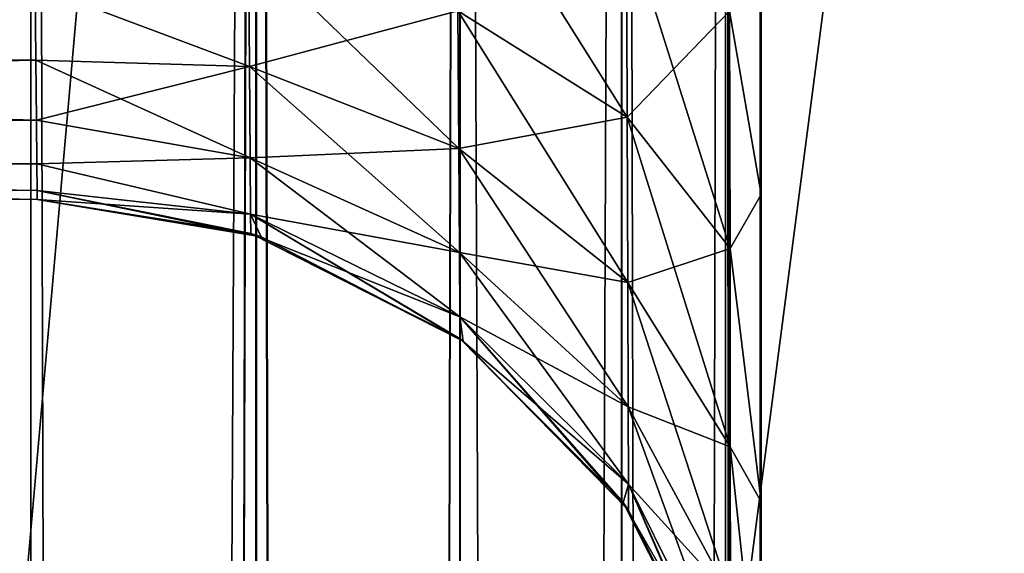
# Model space of a CAD drawing. Header units: metres. Extents: x -86 to 86, y -57 to 57.
# Tile 256 of 278: x 44.992 to 45.667, y 34.236 to 34.601. Entities that reach past the tile are written whole.
import ezdxf

# ---------------------------------------------------------------- set-up
doc = ezdxf.new("R2010")
doc.units = ezdxf.units.M
doc.layers.add('solid_125286', color=7, linetype='CONTINUOUS')

msp = doc.modelspace()

# ---------------------------------------------------------------- linework, layer by layer
at = {"layer": 'solid_125286'}
for points in [[(43.964466, 22.46842, -2), (46.981792, 56.796768, -2), (48.435753, 56.865662, -2)], [(43.964466, 22.46842, -2), (48.435753, 56.865662, -2), (49.880451, 56.692638, -2)], [(43.964466, 22.46842, -2), (45.559792, 56.487984, -2), (46.981792, 56.796768, -2)], [(43.964466, 22.46842, -2), (49.880451, 56.692638, -2), (51.277119, 56.282402, -2)], [(43.964466, 22.46842, -2), (44.208092, 55.947418, -2), (45.559792, 56.487984, -2)], [(43.964466, 22.46842, -2), (51.277119, 56.282402, -2), (52.585815, 55.646637, -2)], [(43.964466, 22.46842, -2), (52.585815, 55.646637, -2), (53.242641, 31.746595, -2)], [(52.535534, 32.453701, 10), (45.840694, 55.528103, 10), (44.644482, 55.047531, 10)], [(52.535534, 32.453701, 10), (44.644482, 55.047531, 10), (43.557079, 54.384724, 10)], [(52.535534, 32.453701, 10), (43.557079, 54.384724, 10), (43.5, 37.5, 10)], [(43, 37.5, 42.5), (44.558178, 0.000002, 42.5), (45, -37.5, 42.5)], [(43, -37.5, 42.5), (43, 37.5, 42.5), (45, -37.5, 42.5)], [(43, 37.5, 42.5), (45, 7.215435, 42.5), (44.984905, 6.595353, 42.5)], [(43, 37.5, 42.5), (45, 37.5, 42.5), (45, 7.215435, 42.5)], [(43, -37.5, 71.5), (44.558178, -0.000002, 71.5), (45, 37.5, 71.5)], [(43, 37.5, 71.5), (43, -37.5, 71.5), (45, 37.5, 71.5)], [(43.5, 23.418167, 10), (52.535534, 32.453701, 10), (43.5, 37.5, 10)], [(44.558178, -0.000002, 71.5), (44.676979, 2.797564, 71.5), (45, 37.5, 71.5)], [(44.676979, 2.797564, 71.5), (45, 7.215435, 71.5), (45, 37.5, 71.5)], [(45.154507, 37.5, 42.524471), (45, 7.215435, 42.5), (45, 37.5, 42.5)], [(45.154507, 37.5, 42.524471), (45.07814, 7.215435, 42.506142), (45, 7.215435, 42.5)], [(45.078144, 7.215435, 71.493858), (45, 37.5, 71.5), (45, 7.215435, 71.5)], [(45.15406, 37.5, 71.47567), (45, 37.5, 71.5), (45.078144, 7.215435, 71.493858)], [(45.154507, 37.5, 42.524471), (45.154449, 7.215435, 42.524452), (45.07814, 7.215435, 42.506142)], [(45.15406, 37.5, 71.47567), (45.078144, 7.215435, 71.493858), (45.154446, 7.215435, 71.475548)], [(45.15406, 37.5, 71.47567), (45.154446, 7.215435, 71.475548), (45.226978, 7.215435, 71.445511)], [(45.29364, 37.5, 71.404694), (45.15406, 37.5, 71.47567), (45.226978, 7.215435, 71.445511)], [(45.154507, 37.5, 42.524471), (45.22699, 7.215435, 42.554493), (45.154449, 7.215435, 42.524452)], [(45.154507, 37.5, 42.524471), (45.294018, 37.5, 42.595585), (45.22699, 7.215435, 42.554493)], [(45.29364, 37.5, 71.404694), (45.226978, 7.215435, 71.445511), (45.293861, 7.215435, 71.404533)], [(45.294018, 37.5, 42.595585), (45.293888, 7.215435, 42.59549), (45.22699, 7.215435, 42.554493)], [(45.404415, 37.5, 71.294022), (45.29364, 37.5, 71.404694), (45.293861, 7.215435, 71.404533)], [(45.404415, 37.5, 71.294022), (45.293861, 7.215435, 71.404533), (45.404461, 7.215435, 71.293961)], [(45.294018, 37.5, 42.595585), (45.404476, 7.215435, 42.706062), (45.293888, 7.215435, 42.59549)], [(45.294018, 37.5, 42.595585), (45.404694, 37.5, 42.70636), (45.404476, 7.215435, 42.706062)], [(45.475529, 37.5, 71.15451), (45.404415, 37.5, 71.294022), (45.404461, 7.215435, 71.293961)], [(45.475529, 37.5, 71.15451), (45.404461, 7.215435, 71.293961), (45.475533, 7.215435, 71.154503)], [(45.404694, 37.5, 42.70636), (45.475533, 7.215435, 42.845501), (45.404476, 7.215435, 42.706062)], [(45.404694, 37.5, 42.70636), (45.475674, 37.5, 42.84594), (45.475533, 7.215435, 42.845501)], [(45.475529, 37.5, 71.15451), (45.5, 7.215435, 71), (45.5, 37.5, 71)], [(45.475529, 37.5, 71.15451), (45.493851, 7.215435, 71.078178), (45.5, 7.215435, 71)], [(45.475529, 37.5, 71.15451), (45.475533, 7.215435, 71.154503), (45.493851, 7.215435, 71.078178)], [(45.475674, 37.5, 42.84594), (45.493851, 7.215435, 42.921818), (45.475533, 7.215435, 42.845501)], [(45.475674, 37.5, 42.84594), (45.5, 37.5, 43), (45.493851, 7.215435, 42.921818)], [(45.493851, 7.215435, 42.921818), (45.5, 37.5, 43), (45.5, 7.215435, 43)], [(45.5, 7.215435, 71), (45.5, 36.239105, 70), (45.5, 37.5, 70)], [(45.5, 37.5, 71), (45.5, 7.215435, 71), (45.5, 37.5, 70)], [(45.5, 26.021835, 44.999981), (45.5, 37.5, 43), (45.5, 34.724342, 44.032825)], [(45.5, 7.557684, 43.181751), (45.5, 7.215435, 43), (45.5, 37.5, 43)], [(45.5, 8.069077, 43.47401), (45.5, 7.557684, 43.181751), (45.5, 37.5, 43)], [(45.5, 8.891709, 44), (45.5, 8.069077, 43.47401), (45.5, 37.5, 43)], [(45.5, 16.956749, 44), (45.5, 8.891709, 44), (45.5, 37.5, 43)], [(45.5, 25.021786, 44), (45.5, 16.956749, 44), (45.5, 37.5, 43)], [(45.5, 25.27566, 44.032825), (45.5, 25.021786, 44), (45.5, 37.5, 43)], [(45.5, 25.518402, 44.132057), (45.5, 25.27566, 44.032825), (45.5, 37.5, 43)], [(45.5, 25.728909, 44.292873), (45.5, 25.518402, 44.132057), (45.5, 37.5, 43)], [(45.5, 25.88975, 44.503368), (45.5, 25.728909, 44.292873), (45.5, 37.5, 43)], [(45.5, 25.989, 44.74612), (45.5, 25.88975, 44.503368), (45.5, 37.5, 43)], [(45.5, 26.021835, 44.999981), (45.5, 25.989, 44.74612), (45.5, 37.5, 43)], [(45.5, 7.215435, 71), (45.5, 34.978214, 70), (45.5, 36.239105, 70)], [(45.5, 34.724342, 69.967171), (45.5, 34.978214, 70), (45.5, 7.215435, 71)], [(45.478485, 34.607258, 69.770241), (45.5, 34.724342, 69.967171), (45.5, 34.481598, 69.867943)], [(45.478485, 34.607258, 62.229759), (45.5, 34.481598, 62.132053), (45.5, 34.724342, 62.032825)], [(45.478485, 34.607258, 60.770245), (45.5, 34.724342, 60.967175), (45.5, 34.481598, 60.867943)], [(45.478485, 34.607258, 53.229759), (45.5, 34.481598, 53.132053), (45.5, 34.724342, 53.032825)], [(45.478485, 34.607258, 51.770245), (45.5, 34.724342, 51.967175), (45.5, 34.481598, 51.867943)], [(45.478485, 34.607258, 44.229759), (45.5, 34.481598, 44.132053), (45.5, 34.724342, 44.032825)], [(45.5, 34.481598, 69.867943), (45.5, 34.724342, 69.967171), (45.5, 7.215435, 71)], [(45.5, 34.724342, 60.967175), (45.5, 34.724342, 62.032825), (45.5, 34.481598, 62.132053)], [(45.5, 34.481598, 60.867943), (45.5, 34.724342, 60.967175), (45.5, 34.481598, 62.132053)], [(45.5, 34.724342, 51.967175), (45.5, 34.724342, 53.032825), (45.5, 34.481598, 53.132053)], [(45.5, 34.481598, 51.867943), (45.5, 34.724342, 51.967175), (45.5, 34.481598, 53.132053)], [(45.5, 26.021835, 44.999981), (45.5, 34.724342, 44.032825), (45.5, 34.481598, 44.132053)], [(45.408394, 34.534546, 60.556293), (45.292496, 34.607521, 60.464779), (45.291824, 34.720455, 60.535172)], [(45.407917, 34.669754, 60.640457), (45.408394, 34.534546, 60.556293), (45.291824, 34.720455, 60.535172)], [(45.291824, 34.720455, 69.535172), (45.407917, 34.669754, 69.640457), (45.408394, 34.534546, 69.556297)], [(45.292496, 34.607521, 69.464783), (45.291824, 34.720455, 69.535172), (45.408394, 34.534546, 69.556297)], [(45.291824, 34.720455, 51.535172), (45.407917, 34.669754, 51.640457), (45.408394, 34.534546, 51.556293)], [(45.292496, 34.607521, 51.464779), (45.291824, 34.720455, 51.535172), (45.408394, 34.534546, 51.556293)], [(45.003086, 34.624538, 44.646515), (42.5, 34.705975, 44.595619), (42.5, 34.595619, 44.705975)], [(45.003086, 34.624538, 51.353485), (42.5, 34.595619, 51.294025), (42.5, 34.705975, 51.404381)], [(45.003086, 34.624538, 53.646515), (42.5, 34.705975, 53.595619), (42.5, 34.595619, 53.705975)], [(45.003086, 34.624538, 60.353485), (42.5, 34.595619, 60.294025), (42.5, 34.705975, 60.404381)], [(45.003086, 34.624538, 62.646515), (42.5, 34.705975, 62.595619), (42.5, 34.595619, 62.705975)], [(45.003086, 34.624538, 69.353485), (42.5, 34.595619, 69.294029), (42.5, 34.705975, 69.404381)], [(45.408394, 34.534546, 62.443707), (45.407913, 34.669758, 62.359543), (45.292496, 34.607521, 62.535221)], [(45.292496, 34.607521, 53.535221), (45.408394, 34.534546, 53.443707), (45.407913, 34.669758, 53.359543)], [(45.292496, 34.607521, 44.535221), (45.408394, 34.534546, 44.443707), (45.407913, 34.669758, 44.359543)], [(45.478485, 34.607258, 62.229759), (45.407913, 34.669758, 62.359543), (45.408394, 34.534546, 62.443707)], [(45.407913, 34.669758, 53.359543), (45.408394, 34.534546, 53.443707), (45.478485, 34.607258, 53.229759)], [(45.407913, 34.669758, 44.359543), (45.408394, 34.534546, 44.443707), (45.478485, 34.607258, 44.229759)], [(45.478725, 34.44466, 60.66901), (45.408394, 34.534546, 60.556293), (45.407917, 34.669754, 60.640457)], [(45.478485, 34.607258, 60.770245), (45.478725, 34.44466, 60.66901), (45.407917, 34.669754, 60.640457)], [(45.407917, 34.669754, 69.640457), (45.478485, 34.607258, 69.770241), (45.478725, 34.44466, 69.669014)], [(45.408394, 34.534546, 69.556297), (45.407917, 34.669754, 69.640457), (45.478725, 34.44466, 69.669014)], [(45.407917, 34.669754, 51.640457), (45.478485, 34.607258, 51.770245), (45.478725, 34.44466, 51.66901)], [(45.408394, 34.534546, 51.556293), (45.407917, 34.669754, 51.640457), (45.478725, 34.44466, 51.66901)], [(45.003086, 34.624538, 60.353485), (45.149059, 34.652252, 60.408684), (45.149715, 34.569321, 60.326042)], [(45.003086, 34.624538, 62.646515), (45.149715, 34.569321, 62.673958), (45.149055, 34.652252, 62.591316)], [(45.003086, 34.624538, 69.353485), (45.149059, 34.652252, 69.408684), (45.149715, 34.569321, 69.326042)], [(45.003086, 34.624538, 53.646515), (45.149715, 34.569321, 53.673958), (45.149055, 34.652252, 53.591316)], [(45.003086, 34.624538, 51.353485), (45.149059, 34.652252, 51.408684), (45.149715, 34.569321, 51.326042)], [(45.003086, 34.624538, 44.646515), (45.149715, 34.569321, 44.673958), (45.149055, 34.652252, 44.591316)], [(45.292496, 34.607521, 62.535221), (45.149055, 34.652252, 62.591316), (45.149715, 34.569321, 62.673958)], [(45.149055, 34.652252, 53.591316), (45.149715, 34.569321, 53.673958), (45.292496, 34.607521, 53.535221)], [(45.149055, 34.652252, 44.591316), (45.149715, 34.569321, 44.673958), (45.292496, 34.607521, 44.535221)], [(45.293056, 34.513073, 60.370903), (45.149715, 34.569321, 60.326042), (45.149059, 34.652252, 60.408684)], [(45.292496, 34.607521, 60.464779), (45.293056, 34.513073, 60.370903), (45.149059, 34.652252, 60.408684)], [(45.149059, 34.652252, 69.408684), (45.292496, 34.607521, 69.464783), (45.293056, 34.513073, 69.370903)], [(45.149715, 34.569321, 69.326042), (45.149059, 34.652252, 69.408684), (45.293056, 34.513073, 69.370903)], [(45.149059, 34.652252, 51.408684), (45.292496, 34.607521, 51.464779), (45.293056, 34.513073, 51.370903)], [(45.149715, 34.569321, 51.326042), (45.149059, 34.652252, 51.408684), (45.293056, 34.513073, 51.370903)], [(45.003086, 34.624538, 44.646515), (42.5, 34.595619, 44.705975), (45.003529, 34.573589, 44.706188)], [(45.003529, 34.573589, 51.293812), (42.5, 34.595619, 51.294025), (45.003086, 34.624538, 51.353485)], [(45.003086, 34.624538, 53.646515), (42.5, 34.595619, 53.705975), (45.003529, 34.573589, 53.706188)], [(45.003529, 34.573589, 60.293812), (42.5, 34.595619, 60.294025), (45.003086, 34.624538, 60.353485)], [(45.003086, 34.624538, 62.646515), (42.5, 34.595619, 62.705975), (45.003529, 34.573589, 62.706188)], [(45.003529, 34.573589, 69.293808), (42.5, 34.595619, 69.294029), (45.003086, 34.624538, 69.353485)], [(45.003529, 34.573589, 60.293812), (45.003086, 34.624538, 60.353485), (45.149715, 34.569321, 60.326042)], [(45.003086, 34.624538, 62.646515), (45.003529, 34.573589, 62.706188), (45.149715, 34.569321, 62.673958)], [(45.003529, 34.573589, 69.293808), (45.003086, 34.624538, 69.353485), (45.149715, 34.569321, 69.326042)], [(45.003086, 34.624538, 53.646515), (45.003529, 34.573589, 53.706188), (45.149715, 34.569321, 53.673958)], [(45.003529, 34.573589, 51.293812), (45.003086, 34.624538, 51.353485), (45.149715, 34.569321, 51.326042)], [(45.003086, 34.624538, 44.646515), (45.003529, 34.573589, 44.706188), (45.149715, 34.569321, 44.673958)], [(45.293056, 34.513073, 62.629097), (45.292496, 34.607521, 62.535221), (45.149715, 34.569321, 62.673958)], [(45.149715, 34.569321, 53.673958), (45.293056, 34.513073, 53.629097), (45.292496, 34.607521, 53.535221)], [(45.149715, 34.569321, 44.673958), (45.293056, 34.513073, 44.629097), (45.292496, 34.607521, 44.535221)], [(45.408791, 34.421436, 60.443981), (45.293056, 34.513073, 60.370903), (45.292496, 34.607521, 60.464779)], [(45.408394, 34.534546, 60.556293), (45.408791, 34.421436, 60.443981), (45.292496, 34.607521, 60.464779)], [(45.408394, 34.534546, 62.443707), (45.292496, 34.607521, 62.535221), (45.293056, 34.513073, 62.629097)], [(45.292496, 34.607521, 69.464783), (45.408394, 34.534546, 69.556297), (45.408791, 34.421436, 69.443985)], [(45.293056, 34.513073, 69.370903), (45.292496, 34.607521, 69.464783), (45.408791, 34.421436, 69.443985)], [(45.292496, 34.607521, 53.535221), (45.293056, 34.513073, 53.629097), (45.408394, 34.534546, 53.443707)], [(45.292496, 34.607521, 51.464779), (45.408394, 34.534546, 51.556293), (45.408791, 34.421436, 51.443981)], [(45.293056, 34.513073, 51.370903), (45.292496, 34.607521, 51.464779), (45.408791, 34.421436, 51.443981)], [(45.292496, 34.607521, 44.535221), (45.293056, 34.513073, 44.629097), (45.408394, 34.534546, 44.443707)], [(45.478725, 34.444664, 62.33099), (45.478485, 34.607258, 62.229759), (45.408394, 34.534546, 62.443707)], [(45.408394, 34.534546, 53.443707), (45.478725, 34.444664, 53.33099), (45.478485, 34.607258, 53.229759)], [(45.408394, 34.534546, 44.443707), (45.478725, 34.444664, 44.33099), (45.478485, 34.607258, 44.229759)], [(45.478725, 34.44466, 69.669014), (45.478485, 34.607258, 69.770241), (45.5, 34.481598, 69.867943)], [(45.478725, 34.444664, 62.33099), (45.5, 34.481598, 62.132053), (45.478485, 34.607258, 62.229759)], [(45.478485, 34.607258, 60.770245), (45.5, 34.481598, 60.867943), (45.478725, 34.44466, 60.66901)], [(45.478485, 34.607258, 53.229759), (45.478725, 34.444664, 53.33099), (45.5, 34.481598, 53.132053)], [(45.478725, 34.44466, 51.66901), (45.478485, 34.607258, 51.770245), (45.5, 34.481598, 51.867943)], [(45.478485, 34.607258, 44.229759), (45.478725, 34.444664, 44.33099), (45.5, 34.481598, 44.132053)], [(45.003529, 34.573589, 44.706188), (42.5, 34.595619, 44.705975), (42.5, 34.524471, 44.845547)], [(45.003887, 34.532604, 51.22691), (42.5, 34.524471, 51.154453), (42.5, 34.595619, 51.294025)], [(45.003887, 34.532604, 51.22691), (42.5, 34.595619, 51.294025), (45.003529, 34.573589, 51.293812)], [(45.003529, 34.573589, 53.706188), (42.5, 34.595619, 53.705975), (42.5, 34.524471, 53.845547)], [(45.003887, 34.532604, 60.22691), (42.5, 34.524471, 60.154453), (42.5, 34.595619, 60.294025)], [(45.003887, 34.532604, 60.22691), (42.5, 34.595619, 60.294025), (45.003529, 34.573589, 60.293812)], [(45.003529, 34.573589, 62.706188), (42.5, 34.595619, 62.705975), (42.5, 34.524471, 62.845547)], [(45.003887, 34.532604, 69.226906), (42.5, 34.524471, 69.154449), (42.5, 34.595619, 69.294029)], [(45.003887, 34.532604, 69.226906), (42.5, 34.595619, 69.294029), (45.003529, 34.573589, 69.293808)], [(45.003529, 34.573589, 44.706188), (42.5, 34.524471, 44.845547), (45.003887, 34.532604, 44.77309)], [(45.003529, 34.573589, 53.706188), (42.5, 34.524471, 53.845547), (45.003887, 34.532604, 53.77309)], [(45.003529, 34.573589, 62.706188), (42.5, 34.524471, 62.845547), (45.003887, 34.532604, 62.77309)], [(45.003529, 34.573589, 60.293812), (45.149715, 34.569321, 60.326042), (45.150211, 34.506874, 60.226959)], [(45.003887, 34.532604, 60.22691), (45.003529, 34.573589, 60.293812), (45.150211, 34.506874, 60.226959)], [(45.003529, 34.573589, 62.706188), (45.003887, 34.532604, 62.77309), (45.149715, 34.569321, 62.673958)], [(45.003529, 34.573589, 69.293808), (45.149715, 34.569321, 69.326042), (45.150211, 34.506874, 69.226959)], [(45.003887, 34.532604, 69.226906), (45.003529, 34.573589, 69.293808), (45.150211, 34.506874, 69.226959)], [(45.003529, 34.573589, 53.706188), (45.003887, 34.532604, 53.77309), (45.149715, 34.569321, 53.673958)], [(45.003529, 34.573589, 51.293812), (45.149715, 34.569321, 51.326042), (45.150211, 34.506874, 51.226959)], [(45.003887, 34.532604, 51.22691), (45.003529, 34.573589, 51.293812), (45.150211, 34.506874, 51.226959)], [(45.003529, 34.573589, 44.706188), (45.003887, 34.532604, 44.77309), (45.149715, 34.569321, 44.673958)], [(45.003887, 34.532604, 62.77309), (45.150211, 34.506874, 62.773041), (45.149715, 34.569321, 62.673958)], [(45.003887, 34.532604, 53.77309), (45.150211, 34.506874, 53.773041), (45.149715, 34.569321, 53.673958)], [(45.003887, 34.532604, 44.77309), (45.150211, 34.506874, 44.773041), (45.149715, 34.569321, 44.673958)], [(45.29348, 34.441921, 60.25824), (45.150211, 34.506874, 60.226959), (45.149715, 34.569321, 60.326042)], [(45.293056, 34.513073, 60.370903), (45.29348, 34.441921, 60.25824), (45.149715, 34.569321, 60.326042)], [(45.293056, 34.513073, 62.629097), (45.149715, 34.569321, 62.673958), (45.150211, 34.506874, 62.773041)], [(45.149715, 34.569321, 69.326042), (45.293056, 34.513073, 69.370903), (45.29348, 34.441921, 69.25824)], [(45.150211, 34.506874, 69.226959), (45.149715, 34.569321, 69.326042), (45.29348, 34.441921, 69.25824)], [(45.149715, 34.569321, 53.673958), (45.150211, 34.506874, 53.773041), (45.293056, 34.513073, 53.629097)], [(45.149715, 34.569321, 51.326042), (45.293056, 34.513073, 51.370903), (45.29348, 34.441921, 51.25824)], [(45.150211, 34.506874, 51.226959), (45.149715, 34.569321, 51.326042), (45.29348, 34.441921, 51.25824)], [(45.149715, 34.569321, 44.673958), (45.150211, 34.506874, 44.773041), (45.293056, 34.513073, 44.629097)], [(45.003887, 34.532604, 44.77309), (42.5, 34.524471, 44.845547), (45.00415, 34.502594, 44.84557)], [(45.00415, 34.502594, 51.15443), (42.5, 34.524471, 51.154453), (45.003887, 34.532604, 51.22691)], [(45.003887, 34.532604, 53.77309), (42.5, 34.524471, 53.845547), (45.00415, 34.502594, 53.84557)], [(45.00415, 34.502594, 60.15443), (42.5, 34.524471, 60.154453), (45.003887, 34.532604, 60.22691)], [(45.003887, 34.532604, 62.77309), (42.5, 34.524471, 62.845547), (45.00415, 34.502594, 62.84557)], [(45.00415, 34.502594, 69.154427), (42.5, 34.524471, 69.154449), (45.003887, 34.532604, 69.226906)], [(45.00415, 34.502594, 60.15443), (45.003887, 34.532604, 60.22691), (45.150211, 34.506874, 60.226959)], [(45.003887, 34.532604, 62.77309), (45.00415, 34.502594, 62.84557), (45.150211, 34.506874, 62.773041)], [(45.00415, 34.502594, 69.154427), (45.003887, 34.532604, 69.226906), (45.150211, 34.506874, 69.226959)], [(45.003887, 34.532604, 53.77309), (45.00415, 34.502594, 53.84557), (45.150211, 34.506874, 53.773041)], [(45.00415, 34.502594, 51.15443), (45.003887, 34.532604, 51.22691), (45.150211, 34.506874, 51.226959)], [(45.003887, 34.532604, 44.77309), (45.00415, 34.502594, 44.84557), (45.150211, 34.506874, 44.773041)], [(45.408791, 34.421436, 62.556019), (45.408394, 34.534546, 62.443707), (45.293056, 34.513073, 62.629097)], [(45.293056, 34.513073, 53.629097), (45.408791, 34.421436, 53.556019), (45.408394, 34.534546, 53.443707)], [(45.293056, 34.513073, 44.629097), (45.408791, 34.421436, 44.556019), (45.408394, 34.534546, 44.443707)], [(45.478924, 34.308647, 60.533932), (45.408791, 34.421436, 60.443981), (45.408394, 34.534546, 60.556293)], [(45.478725, 34.44466, 60.66901), (45.478924, 34.308647, 60.533932), (45.408394, 34.534546, 60.556293)], [(45.478725, 34.444664, 62.33099), (45.408394, 34.534546, 62.443707), (45.408791, 34.421436, 62.556019)], [(45.408394, 34.534546, 69.556297), (45.478725, 34.44466, 69.669014), (45.478924, 34.308647, 69.533936)], [(45.408791, 34.421436, 69.443985), (45.408394, 34.534546, 69.556297), (45.478924, 34.308647, 69.533936)], [(45.408394, 34.534546, 53.443707), (45.408791, 34.421436, 53.556019), (45.478725, 34.444664, 53.33099)], [(45.408394, 34.534546, 51.556293), (45.478725, 34.44466, 51.66901), (45.478924, 34.308647, 51.533932)], [(45.408791, 34.421436, 51.443981), (45.408394, 34.534546, 51.556293), (45.478924, 34.308647, 51.533932)], [(45.408394, 34.534546, 44.443707), (45.408791, 34.421436, 44.556019), (45.478725, 34.444664, 44.33099)], [(45.00415, 34.502594, 44.84557), (42.5, 34.524471, 44.845547), (42.5, 34.5, 45)], [(45.004364, 34.478146, 51), (42.5, 34.5, 51), (42.5, 34.524471, 51.154453)], [(45.004311, 34.484295, 51.078167), (45.004364, 34.478146, 51), (42.5, 34.524471, 51.154453)], [(45.004311, 34.484295, 51.078167), (42.5, 34.524471, 51.154453), (45.00415, 34.502594, 51.15443)], [(45.00415, 34.502594, 53.84557), (42.5, 34.524471, 53.845547), (42.5, 34.5, 54)], [(45.004364, 34.478146, 60), (42.5, 34.5, 60), (42.5, 34.524471, 60.154453)], [(45.004311, 34.484295, 60.078167), (45.004364, 34.478146, 60), (42.5, 34.524471, 60.154453)], [(45.004311, 34.484295, 60.078167), (42.5, 34.524471, 60.154453), (45.00415, 34.502594, 60.15443)], [(45.00415, 34.502594, 62.84557), (42.5, 34.524471, 62.845547), (42.5, 34.5, 63)], [(45.004364, 34.478146, 69), (42.5, 34.5, 69), (42.5, 34.524471, 69.154449)], [(45.004311, 34.484295, 69.078163), (45.004364, 34.478146, 69), (42.5, 34.524471, 69.154449)], [(45.004311, 34.484295, 69.078163), (42.5, 34.524471, 69.154449), (45.00415, 34.502594, 69.154427)], [(45.293476, 34.441921, 62.74176), (45.293056, 34.513073, 62.629097), (45.150211, 34.506874, 62.773041)], [(45.150211, 34.506874, 53.773041), (45.293476, 34.441921, 53.74176), (45.293056, 34.513073, 53.629097)], [(45.150211, 34.506874, 44.773041), (45.293476, 34.441921, 44.74176), (45.293056, 34.513073, 44.629097)], [(45.409092, 34.336212, 60.309151), (45.29348, 34.441921, 60.25824), (45.293056, 34.513073, 60.370903)], [(45.408791, 34.421436, 60.443981), (45.409092, 34.336212, 60.309151), (45.293056, 34.513073, 60.370903)], [(45.408791, 34.421436, 62.556019), (45.293056, 34.513073, 62.629097), (45.293476, 34.441921, 62.74176)], [(45.293056, 34.513073, 69.370903), (45.408791, 34.421436, 69.443985), (45.409092, 34.336212, 69.309151)], [(45.29348, 34.441921, 69.25824), (45.293056, 34.513073, 69.370903), (45.409092, 34.336212, 69.309151)], [(45.293056, 34.513073, 53.629097), (45.293476, 34.441921, 53.74176), (45.408791, 34.421436, 53.556019)], [(45.293056, 34.513073, 51.370903), (45.408791, 34.421436, 51.443981), (45.409092, 34.336212, 51.309151)], [(45.29348, 34.441921, 51.25824), (45.293056, 34.513073, 51.370903), (45.409092, 34.336212, 51.309151)], [(45.293056, 34.513073, 44.629097), (45.293476, 34.441921, 44.74176), (45.408791, 34.421436, 44.556019)], [(45.00415, 34.502594, 60.15443), (45.150211, 34.506874, 60.226959), (45.15052, 34.46809, 60.116413)], [(45.00415, 34.502594, 62.84557), (45.15052, 34.46809, 62.883587), (45.150211, 34.506874, 62.773041)], [(45.00415, 34.502594, 69.154427), (45.150211, 34.506874, 69.226959), (45.15052, 34.46809, 69.116417)], [(45.00415, 34.502594, 53.84557), (45.15052, 34.46809, 53.883587), (45.150211, 34.506874, 53.773041)], [(45.00415, 34.502594, 51.15443), (45.150211, 34.506874, 51.226959), (45.15052, 34.46809, 51.116413)], [(45.00415, 34.502594, 44.84557), (45.15052, 34.46809, 44.883587), (45.150211, 34.506874, 44.773041)], [(45.293739, 34.397713, 60.132477), (45.15052, 34.46809, 60.116413), (45.150211, 34.506874, 60.226959)], [(45.29348, 34.441921, 60.25824), (45.293739, 34.397713, 60.132477), (45.150211, 34.506874, 60.226959)], [(45.293476, 34.441921, 62.74176), (45.150211, 34.506874, 62.773041), (45.15052, 34.46809, 62.883587)], [(45.150211, 34.506874, 69.226959), (45.29348, 34.441921, 69.25824), (45.293739, 34.397713, 69.132477)], [(45.15052, 34.46809, 69.116417), (45.150211, 34.506874, 69.226959), (45.293739, 34.397713, 69.132477)], [(45.150211, 34.506874, 53.773041), (45.15052, 34.46809, 53.883587), (45.293476, 34.441921, 53.74176)], [(45.150211, 34.506874, 51.226959), (45.29348, 34.441921, 51.25824), (45.293739, 34.397713, 51.132477)], [(45.15052, 34.46809, 51.116413), (45.150211, 34.506874, 51.226959), (45.293739, 34.397713, 51.132477)], [(45.150211, 34.506874, 44.773041), (45.15052, 34.46809, 44.883587), (45.293476, 34.441921, 44.74176)], [(45.00415, 34.502594, 44.84557), (42.5, 34.5, 45), (45.004311, 34.484295, 44.921833)], [(45.00415, 34.502594, 53.84557), (42.5, 34.5, 54), (45.004311, 34.484295, 53.921833)], [(45.00415, 34.502594, 62.84557), (42.5, 34.5, 63), (45.004311, 34.484295, 62.921833)], [(45.004364, 34.478146, 45), (42.5, 34.5, 45), (42.5, 34.5, 51)], [(45.004311, 34.484295, 44.921833), (42.5, 34.5, 45), (45.004364, 34.478146, 45)], [(45.004364, 34.478146, 45), (42.5, 34.5, 51), (45.004364, 34.478146, 51)], [(45.004364, 34.478146, 54), (42.5, 34.5, 54), (42.5, 34.5, 60)], [(45.004311, 34.484295, 53.921833), (42.5, 34.5, 54), (45.004364, 34.478146, 54)], [(45.004364, 34.478146, 54), (42.5, 34.5, 60), (45.004364, 34.478146, 60)], [(45.004364, 34.478146, 63), (42.5, 34.5, 63), (42.5, 34.5, 69)], [(45.004311, 34.484295, 62.921833), (42.5, 34.5, 63), (45.004364, 34.478146, 63)], [(45.004364, 34.478146, 63), (42.5, 34.5, 69), (45.004364, 34.478146, 69)], [(45.004311, 34.484295, 60.078167), (45.00415, 34.502594, 60.15443), (45.15052, 34.46809, 60.116413)], [(45.00415, 34.502594, 62.84557), (45.004311, 34.484295, 62.921833), (45.15052, 34.46809, 62.883587)], [(45.004311, 34.484295, 69.078163), (45.00415, 34.502594, 69.154427), (45.15052, 34.46809, 69.116417)], [(45.00415, 34.502594, 53.84557), (45.004311, 34.484295, 53.921833), (45.15052, 34.46809, 53.883587)], [(45.004311, 34.484295, 51.078167), (45.00415, 34.502594, 51.15443), (45.15052, 34.46809, 51.116413)], [(45.00415, 34.502594, 44.84557), (45.004311, 34.484295, 44.921833), (45.15052, 34.46809, 44.883587)], [(45.004311, 34.484295, 60.078167), (45.150661, 34.454926, 60), (45.004364, 34.478146, 60)], [(45.004311, 34.484295, 60.078167), (45.15052, 34.46809, 60.116413), (45.150661, 34.454926, 60)], [(45.004311, 34.484295, 69.078163), (45.157787, 34.452614, 69), (45.004364, 34.478146, 69)], [(45.004311, 34.484295, 62.921833), (45.004364, 34.478146, 63), (45.15052, 34.46809, 62.883587)], [(45.004311, 34.484295, 53.921833), (45.004364, 34.478146, 54), (45.15052, 34.46809, 53.883587)], [(45.004311, 34.484295, 51.078167), (45.150661, 34.454926, 51), (45.004364, 34.478146, 51)], [(45.004311, 34.484295, 44.921833), (45.004364, 34.478146, 45), (45.15052, 34.46809, 44.883587)], [(45.004311, 34.484295, 69.078163), (45.15052, 34.46809, 69.116417), (45.157787, 34.452614, 69)], [(45.004311, 34.484295, 51.078167), (45.15052, 34.46809, 51.116413), (45.150661, 34.454926, 51)], [(45.004364, 34.478146, 54), (45.004364, 34.478146, 60), (45.150661, 34.454926, 60)], [(45.150661, 34.454926, 54), (45.004364, 34.478146, 54), (45.150661, 34.454926, 60)], [(45.157787, 34.452614, 69), (45.004364, 34.478146, 63), (45.004364, 34.478146, 69)], [(45.150661, 34.454926, 63), (45.004364, 34.478146, 63), (45.157787, 34.452614, 69)], [(45.15052, 34.46809, 62.883587), (45.004364, 34.478146, 63), (45.150661, 34.454926, 63)], [(45.15052, 34.46809, 53.883587), (45.004364, 34.478146, 54), (45.150661, 34.454926, 54)], [(45.150661, 34.454926, 51), (45.004364, 34.478146, 45), (45.004364, 34.478146, 51)], [(45.150661, 34.454926, 45), (45.004364, 34.478146, 45), (45.150661, 34.454926, 51)], [(45.15052, 34.46809, 44.883587), (45.004364, 34.478146, 45), (45.150661, 34.454926, 45)], [(45.478725, 34.44466, 69.669014), (45.5, 34.481598, 69.867943), (45.5, 34.271091, 69.70713)], [(45.478725, 34.444664, 62.33099), (45.5, 34.271091, 62.292873), (45.5, 34.481598, 62.132053)], [(45.478725, 34.44466, 60.66901), (45.5, 34.481598, 60.867943), (45.5, 34.271091, 60.707127)], [(45.478725, 34.444664, 53.33099), (45.5, 34.271091, 53.292873), (45.5, 34.481598, 53.132053)], [(45.478725, 34.44466, 51.66901), (45.5, 34.481598, 51.867943), (45.5, 34.271091, 51.707127)], [(45.478725, 34.444664, 44.33099), (45.5, 34.271091, 44.292873), (45.5, 34.481598, 44.132053)], [(45.5, 34.271091, 69.70713), (45.5, 34.481598, 69.867943), (45.5, 7.215435, 71)], [(45.5, 34.481598, 60.867943), (45.5, 34.481598, 62.132053), (45.5, 34.271091, 62.292873)], [(45.5, 34.271091, 60.707127), (45.5, 34.481598, 60.867943), (45.5, 34.271091, 62.292873)], [(45.5, 34.481598, 51.867943), (45.5, 34.481598, 53.132053), (45.5, 34.271091, 53.292873)], [(45.5, 34.271091, 51.707127), (45.5, 34.481598, 51.867943), (45.5, 34.271091, 53.292873)], [(45.5, 26.021835, 47.999996), (45.5, 34.481598, 44.132053), (45.5, 34.271091, 44.292873)], [(45.5, 26.021835, 47.999996), (45.5, 26.021835, 44.999981), (45.5, 34.481598, 44.132053)], [(45.293884, 34.382679, 60), (45.150661, 34.454926, 60), (45.15052, 34.46809, 60.116413)], [(45.293739, 34.397713, 60.132477), (45.293884, 34.382679, 60), (45.15052, 34.46809, 60.116413)], [(45.15052, 34.46809, 69.116417), (45.296013, 34.381123, 69), (45.157787, 34.452614, 69)], [(45.15052, 34.46809, 69.116417), (45.293739, 34.397713, 69.132477), (45.296013, 34.381123, 69)], [(45.293739, 34.397713, 62.867523), (45.15052, 34.46809, 62.883587), (45.150661, 34.454926, 63)], [(45.293739, 34.397713, 62.867523), (45.293476, 34.441921, 62.74176), (45.15052, 34.46809, 62.883587)], [(45.15052, 34.46809, 53.883587), (45.150661, 34.454926, 54), (45.293739, 34.397713, 53.867523)], [(45.15052, 34.46809, 53.883587), (45.293739, 34.397713, 53.867523), (45.293476, 34.441921, 53.74176)], [(45.15052, 34.46809, 51.116413), (45.293739, 34.397713, 51.132477), (45.293884, 34.382679, 51)], [(45.150661, 34.454926, 51), (45.15052, 34.46809, 51.116413), (45.293884, 34.382679, 51)], [(45.15052, 34.46809, 44.883587), (45.150661, 34.454926, 45), (45.293739, 34.397713, 44.867523)], [(45.15052, 34.46809, 44.883587), (45.293739, 34.397713, 44.867523), (45.293476, 34.441921, 44.74176)], [(45.150661, 34.454926, 54), (45.150661, 34.454926, 60), (45.293884, 34.382679, 60)], [(45.293884, 34.382679, 54), (45.150661, 34.454926, 54), (45.293884, 34.382679, 60)], [(45.150661, 34.454926, 63), (45.157787, 34.452614, 69), (45.296013, 34.381123, 69)], [(45.293884, 34.382679, 63), (45.150661, 34.454926, 63), (45.296013, 34.381123, 69)], [(45.293739, 34.397713, 62.867523), (45.150661, 34.454926, 63), (45.293884, 34.382679, 63)], [(45.293739, 34.397713, 53.867523), (45.150661, 34.454926, 54), (45.293884, 34.382679, 54)], [(45.150661, 34.454926, 45), (45.150661, 34.454926, 51), (45.293884, 34.382679, 51)], [(45.293884, 34.382679, 45), (45.150661, 34.454926, 45), (45.293884, 34.382679, 51)], [(45.293739, 34.397713, 44.867523), (45.150661, 34.454926, 45), (45.293884, 34.382679, 45)], [(45.478924, 34.308651, 62.466068), (45.478725, 34.444664, 62.33099), (45.408791, 34.421436, 62.556019)], [(45.408791, 34.421436, 53.556019), (45.478924, 34.308651, 53.466068), (45.478725, 34.444664, 53.33099)], [(45.408791, 34.421436, 44.556019), (45.478924, 34.308651, 44.466068), (45.478725, 34.444664, 44.33099)], [(45.478924, 34.308651, 62.466068), (45.5, 34.271091, 62.292873), (45.478725, 34.444664, 62.33099)], [(45.478725, 34.444664, 53.33099), (45.478924, 34.308651, 53.466068), (45.5, 34.271091, 53.292873)], [(45.478725, 34.444664, 44.33099), (45.478924, 34.308651, 44.466068), (45.5, 34.271091, 44.292873)], [(45.478924, 34.308647, 69.533936), (45.478725, 34.44466, 69.669014), (45.5, 34.271091, 69.70713)], [(45.478725, 34.44466, 60.66901), (45.5, 34.271091, 60.707127), (45.478924, 34.308647, 60.533932)], [(45.478924, 34.308647, 51.533932), (45.478725, 34.44466, 51.66901), (45.5, 34.271091, 51.707127)], [(45.409088, 34.336212, 62.690849), (45.293476, 34.441921, 62.74176), (45.293739, 34.397713, 62.867523)], [(45.409088, 34.336212, 62.690849), (45.408791, 34.421436, 62.556019), (45.293476, 34.441921, 62.74176)], [(45.293476, 34.441921, 53.74176), (45.409088, 34.336212, 53.690849), (45.408791, 34.421436, 53.556019)], [(45.293476, 34.441921, 53.74176), (45.293739, 34.397713, 53.867523), (45.409088, 34.336212, 53.690849)], [(45.293476, 34.441921, 44.74176), (45.409088, 34.336212, 44.690849), (45.408791, 34.421436, 44.556019)], [(45.293476, 34.441921, 44.74176), (45.293739, 34.397713, 44.867523), (45.409088, 34.336212, 44.690849)], [(45.409275, 34.283253, 60.158604), (45.293739, 34.397713, 60.132477), (45.29348, 34.441921, 60.25824)], [(45.409092, 34.336212, 60.309151), (45.409275, 34.283253, 60.158604), (45.29348, 34.441921, 60.25824)], [(45.29348, 34.441921, 69.25824), (45.409092, 34.336212, 69.309151), (45.409275, 34.283253, 69.1586)], [(45.293739, 34.397713, 69.132477), (45.29348, 34.441921, 69.25824), (45.409275, 34.283253, 69.1586)], [(45.29348, 34.441921, 51.25824), (45.409092, 34.336212, 51.309151), (45.409275, 34.283253, 51.158604)], [(45.293739, 34.397713, 51.132477), (45.29348, 34.441921, 51.25824), (45.409275, 34.283253, 51.158604)], [(45.479073, 34.206169, 60.371777), (45.409092, 34.336212, 60.309151), (45.408791, 34.421436, 60.443981)], [(45.478924, 34.308647, 60.533932), (45.479073, 34.206169, 60.371777), (45.408791, 34.421436, 60.443981)], [(45.478924, 34.308651, 62.466068), (45.408791, 34.421436, 62.556019), (45.409088, 34.336212, 62.690849)], [(45.408791, 34.421436, 69.443985), (45.478924, 34.308647, 69.533936), (45.479073, 34.206169, 69.37178)], [(45.409092, 34.336212, 69.309151), (45.408791, 34.421436, 69.443985), (45.479073, 34.206169, 69.37178)], [(45.408791, 34.421436, 53.556019), (45.409088, 34.336212, 53.690849), (45.478924, 34.308651, 53.466068)], [(45.408791, 34.421436, 51.443981), (45.478924, 34.308647, 51.533932), (45.479073, 34.206169, 51.371777)], [(45.409092, 34.336212, 51.309151), (45.408791, 34.421436, 51.443981), (45.479073, 34.206169, 51.371777)], [(45.408791, 34.421436, 44.556019), (45.409088, 34.336212, 44.690849), (45.478924, 34.308651, 44.466068)], [(45.40551, 34.270676, 60), (45.293884, 34.382679, 60), (45.293739, 34.397713, 60.132477)], [(45.409275, 34.283253, 60.158604), (45.40551, 34.270676, 60), (45.293739, 34.397713, 60.132477)], [(45.293739, 34.397713, 69.132477), (45.409275, 34.283253, 69.1586), (45.409283, 34.265369, 69)], [(45.293739, 34.397713, 69.132477), (45.409283, 34.265369, 69), (45.296013, 34.381123, 69)], [(45.409275, 34.283253, 62.841396), (45.293739, 34.397713, 62.867523), (45.293884, 34.382679, 63)], [(45.409275, 34.283253, 62.841396), (45.409088, 34.336212, 62.690849), (45.293739, 34.397713, 62.867523)], [(45.293739, 34.397713, 53.867523), (45.293884, 34.382679, 54), (45.409275, 34.283253, 53.841396)], [(45.293739, 34.397713, 53.867523), (45.409275, 34.283253, 53.841396), (45.409088, 34.336212, 53.690849)], [(45.293739, 34.397713, 51.132477), (45.409275, 34.283253, 51.158604), (45.40551, 34.270676, 51)], [(45.40551, 34.270676, 51), (45.293884, 34.382679, 51), (45.293739, 34.397713, 51.132477)], [(45.293739, 34.397713, 44.867523), (45.293884, 34.382679, 45), (45.409275, 34.283253, 44.841396)], [(45.293739, 34.397713, 44.867523), (45.409275, 34.283253, 44.841396), (45.409088, 34.336212, 44.690849)], [(45.293884, 34.382679, 54), (45.293884, 34.382679, 60), (45.40551, 34.270676, 60)], [(45.405525, 34.270653, 54), (45.293884, 34.382679, 54), (45.40551, 34.270676, 60)], [(45.293884, 34.382679, 63), (45.296013, 34.381123, 69), (45.409283, 34.265369, 69)], [(45.405525, 34.270653, 63), (45.293884, 34.382679, 63), (45.409283, 34.265369, 69)], [(45.409275, 34.283253, 62.841396), (45.293884, 34.382679, 63), (45.405525, 34.270653, 63)], [(45.409275, 34.283253, 53.841396), (45.293884, 34.382679, 54), (45.405525, 34.270653, 54)], [(45.293884, 34.382679, 45), (45.293884, 34.382679, 51), (45.40551, 34.270676, 51)], [(45.405525, 34.270653, 45), (45.293884, 34.382679, 45), (45.40551, 34.270676, 51)], [(45.409275, 34.283253, 44.841396), (45.293884, 34.382679, 45), (45.405525, 34.270653, 45)], [(45.479073, 34.206173, 62.628223), (45.409088, 34.336212, 62.690849), (45.409275, 34.283253, 62.841396)], [(45.479073, 34.206173, 62.628223), (45.478924, 34.308651, 62.466068), (45.409088, 34.336212, 62.690849)], [(45.409088, 34.336212, 53.690849), (45.479073, 34.206173, 53.628223), (45.478924, 34.308651, 53.466068)], [(45.409088, 34.336212, 53.690849), (45.409275, 34.283253, 53.841396), (45.479073, 34.206173, 53.628223)], [(45.409088, 34.336212, 44.690849), (45.479073, 34.206173, 44.628223), (45.478924, 34.308651, 44.466068)], [(45.409088, 34.336212, 44.690849), (45.409275, 34.283253, 44.841396), (45.479073, 34.206173, 44.628223)], [(45.479164, 34.14249, 60.190731), (45.409275, 34.283253, 60.158604), (45.409092, 34.336212, 60.309151)], [(45.479073, 34.206169, 60.371777), (45.479164, 34.14249, 60.190731), (45.409092, 34.336212, 60.309151)], [(45.409092, 34.336212, 69.309151), (45.479073, 34.206169, 69.37178), (45.479164, 34.14249, 69.190727)], [(45.409275, 34.283253, 69.1586), (45.409092, 34.336212, 69.309151), (45.479164, 34.14249, 69.190727)], [(45.409092, 34.336212, 51.309151), (45.479073, 34.206169, 51.371777), (45.479164, 34.14249, 51.190731)], [(45.409275, 34.283253, 51.158604), (45.409092, 34.336212, 51.309151), (45.479164, 34.14249, 51.190731)], [(45.478924, 34.308651, 62.466068), (45.5, 34.110249, 62.503368), (45.5, 34.271091, 62.292873)], [(45.479073, 34.206173, 62.628223), (45.5, 34.110249, 62.503368), (45.478924, 34.308651, 62.466068)], [(45.478924, 34.308651, 53.466068), (45.5, 34.110249, 53.503368), (45.5, 34.271091, 53.292873)], [(45.478924, 34.308651, 53.466068), (45.479073, 34.206173, 53.628223), (45.5, 34.110249, 53.503368)], [(45.478924, 34.308651, 44.466068), (45.5, 34.110249, 44.503368), (45.5, 34.271091, 44.292873)], [(45.478924, 34.308651, 44.466068), (45.479073, 34.206173, 44.628223), (45.5, 34.110249, 44.503368)], [(45.478924, 34.308647, 69.533936), (45.5, 34.271091, 69.70713), (45.5, 34.110252, 69.496635)], [(45.479073, 34.206169, 69.37178), (45.478924, 34.308647, 69.533936), (45.5, 34.110252, 69.496635)], [(45.478924, 34.308647, 60.533932), (45.5, 34.271091, 60.707127), (45.5, 34.110252, 60.496632)], [(45.478924, 34.308647, 60.533932), (45.5, 34.110252, 60.496632), (45.479073, 34.206169, 60.371777)], [(45.478924, 34.308647, 51.533932), (45.5, 34.271091, 51.707127), (45.5, 34.110252, 51.496632)], [(45.479073, 34.206169, 51.371777), (45.478924, 34.308647, 51.533932), (45.5, 34.110252, 51.496632)], [(45.475807, 34.131809, 60), (45.40551, 34.270676, 60), (45.409275, 34.283253, 60.158604)], [(45.475807, 34.131809, 51), (45.40551, 34.270676, 51), (45.409275, 34.283253, 51.158604)], [(45.479164, 34.142494, 62.809269), (45.409275, 34.283253, 62.841396), (45.405525, 34.270653, 63)], [(45.409275, 34.283253, 53.841396), (45.405525, 34.270653, 54), (45.479164, 34.142494, 53.809269)], [(45.409275, 34.283253, 44.841396), (45.405525, 34.270653, 45), (45.479164, 34.142494, 44.809269)], [(45.479176, 34.120956, 60), (45.475807, 34.131809, 60), (45.409275, 34.283253, 60.158604)], [(45.479164, 34.14249, 60.190731), (45.479176, 34.120956, 60), (45.409275, 34.283253, 60.158604)], [(45.409275, 34.283253, 69.1586), (45.479176, 34.120956, 69), (45.475807, 34.131809, 69)], [(45.409275, 34.283253, 69.1586), (45.479164, 34.14249, 69.190727), (45.479176, 34.120956, 69)], [(45.409275, 34.283253, 69.1586), (45.475807, 34.131809, 69), (45.409283, 34.265369, 69)], [(45.479164, 34.142494, 62.809269), (45.479073, 34.206173, 62.628223), (45.409275, 34.283253, 62.841396)], [(45.409275, 34.283253, 53.841396), (45.479164, 34.142494, 53.809269), (45.479073, 34.206173, 53.628223)], [(45.409275, 34.283253, 51.158604), (45.479164, 34.14249, 51.190731), (45.479176, 34.120956, 51)], [(45.475807, 34.131809, 51), (45.409275, 34.283253, 51.158604), (45.479176, 34.120956, 51)], [(45.409275, 34.283253, 44.841396), (45.479164, 34.142494, 44.809269), (45.479073, 34.206173, 44.628223)], [(45.405525, 34.270653, 54), (45.40551, 34.270676, 60), (45.475807, 34.131809, 60)], [(45.405525, 34.270653, 45), (45.40551, 34.270676, 51), (45.475807, 34.131809, 51)], [(45.475807, 34.131809, 54), (45.405525, 34.270653, 54), (45.475807, 34.131809, 60)], [(45.405525, 34.270653, 63), (45.409283, 34.265369, 69), (45.475807, 34.131809, 69)], [(45.475807, 34.131809, 63), (45.405525, 34.270653, 63), (45.475807, 34.131809, 69)], [(45.479164, 34.142494, 62.809269), (45.405525, 34.270653, 63), (45.475807, 34.131809, 63)], [(45.479164, 34.142494, 53.809269), (45.405525, 34.270653, 54), (45.475807, 34.131809, 54)], [(45.475807, 34.131809, 45), (45.405525, 34.270653, 45), (45.475807, 34.131809, 51)], [(45.479164, 34.142494, 44.809269), (45.405525, 34.270653, 45), (45.475807, 34.131809, 45)], [(45.5, 25.021778, 70), (45.5, 34.110252, 69.496635), (45.5, 34.271091, 69.70713)], [(45.5, 34.271091, 69.70713), (45.5, 7.215435, 71), (45.5, 25.021778, 70)], [(45.5, 34.271091, 60.707127), (45.5, 34.271091, 62.292873), (45.5, 34.110249, 62.503368)], [(45.5, 34.110252, 60.496632), (45.5, 34.271091, 60.707127), (45.5, 34.110249, 62.503368)], [(45.5, 34.271091, 51.707127), (45.5, 34.271091, 53.292873), (45.5, 34.110249, 53.503368)], [(45.5, 34.110252, 51.496632), (45.5, 34.271091, 51.707127), (45.5, 34.110249, 53.503368)], [(45.5, 26.021835, 53.999981), (45.5, 34.271091, 44.292873), (45.5, 34.110249, 44.503368)], [(45.5, 26.021835, 51.000011), (45.5, 26.021835, 47.999996), (45.5, 34.271091, 44.292873)], [(45.5, 26.021835, 53.999981), (45.5, 26.021835, 51.000011), (45.5, 34.271091, 44.292873)]]:
    msp.add_3dface(points, dxfattribs=at)

doc.saveas('drawing.dxf')
